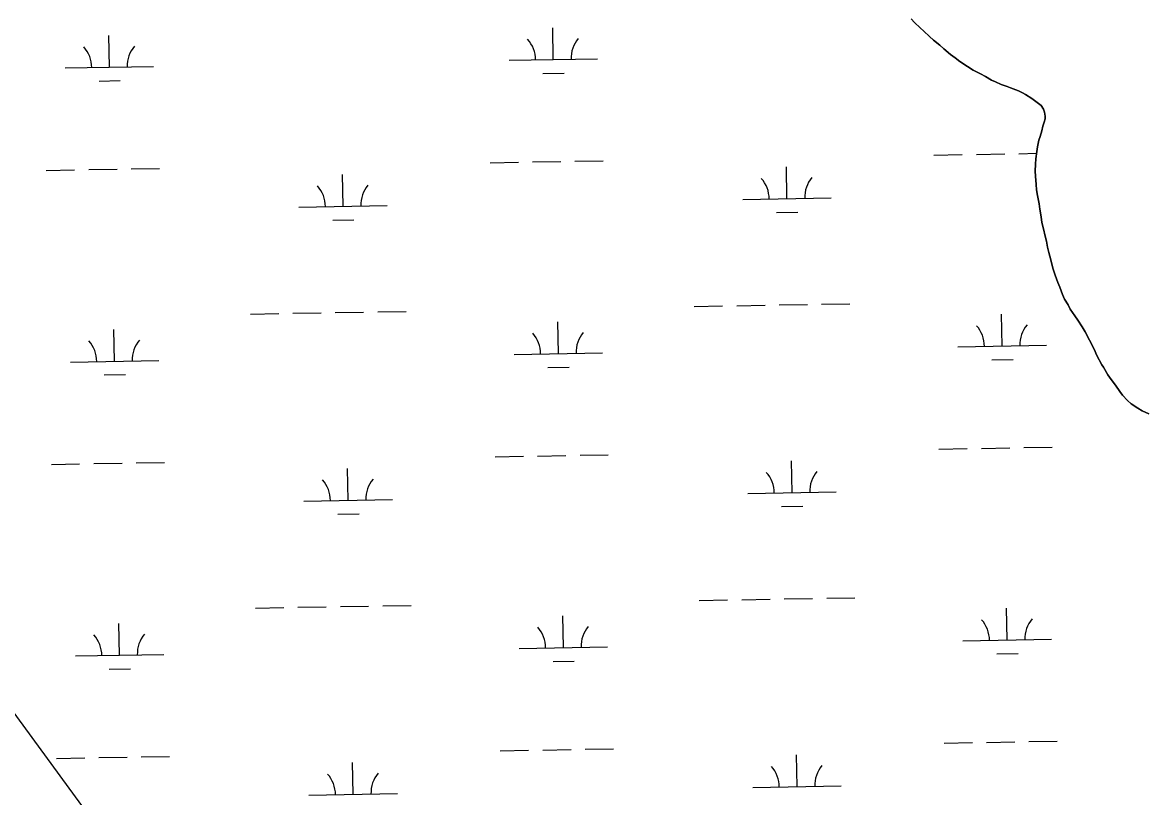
# Model space of a CAD drawing. Extents: x 3887375 to 3925618, y 296674 to 322633.
# Drawn here: x 3905845 to 3907111, y 303424 to 304301 of the extents above; entities that cross this region are included whole.
import ezdxf

# ---------------------------------------------------------------- set-up
doc = ezdxf.new("R2010")
doc.units = 0
for name, color, linetype in [('V-TOPO-SHOR', 7, 'Continuous'), ('V-UTIL-LINE', 7, 'Continuous'), ('V-WETL-SWMP', 7, 'Continuous')]:
    doc.layers.add(name, color=color, linetype=linetype)

msp = doc.modelspace()

# ---------------------------------------------------------------- linework, layer by layer
at = {"layer": 'V-TOPO-SHOR'}
for points in [[(3907000.6, 304060.5), (3906999.7, 304065.8), (3906997.4, 304074.5), (3906996.5, 304080.7), (3906995, 304089.4), (3906994.1, 304095.5), (3906992.2, 304104.7), (3906991.3, 304111.3), (3906990.8, 304117.4), (3906990.2, 304126.6), (3906989.7, 304132.3), (3906990.1, 304140.2), (3906990.5, 304146.3), (3906991.7, 304154.6), (3906992.5, 304159.9), (3906993.7, 304167.4), (3906995.4, 304171.8), (3906997.1, 304177.9), (3906998.4, 304183.2), (3907000.1, 304188), (3907000.9, 304191.5), (3907000.9, 304194.6), (3907000.4, 304199), (3906999, 304202.5), (3906996.4, 304206.8), (3906990.6, 304211.1), (3906985.8, 304214.6), (3906978.7, 304219.3), (3906975.6, 304221), (3906970.8, 304223.2), (3906967.7, 304224.5), (3906962, 304226.6), (3906958, 304228.3), (3906951.4, 304230.4), (3906944.8, 304233.4), (3906940.4, 304235.5), (3906933.4, 304239.4), (3906928.1, 304242.4), (3906919.7, 304246.7), (3906913.1, 304251), (3906904.7, 304256.6), (3906899.4, 304260.5), (3906894.1, 304264.4), (3906886.6, 304270.9), (3906882.1, 304274.8), (3906874.6, 304280.8), (3906870.2, 304284.7), (3906864, 304290.8), (3906859.6, 304294.7), (3906853.4, 304300.7), (3906849.4, 304304.6)], [(3907118.1, 303857.7), (3907110.6, 303861.1), (3907105.8, 303864.2), (3907098.3, 303869.3), (3907094.3, 303872.8), (3907088.5, 303878.9), (3907085.4, 303883.2), (3907080.5, 303890.2), (3907075.6, 303896.7), (3907072, 303901.9), (3907067.1, 303910.6), (3907065.3, 303913.2), (3907059.5, 303923.7), (3907056.4, 303931.1), (3907051, 303941.1), (3907046.1, 303950.7), (3907043, 303956.3), (3907038.1, 303963.7), (3907034.5, 303968.9), (3907029.2, 303976.3), (3907026.9, 303981.1), (3907022.9, 303987.6), (3907020.6, 303992.9), (3907017.5, 304001.2), (3907015.2, 304006.4), (3907012.5, 304014.7), (3907009.8, 304022.5), (3907007.5, 304032.2), (3907005.2, 304040.5), (3907003.8, 304046.6), (3907002.5, 304053.1), (3907000.6, 304060.5)]]:
    msp.add_lwpolyline(points, dxfattribs=at)
at = {"layer": 'V-UTIL-LINE'}
msp.add_lwpolyline([(3891385.6, 317757.3), (3896110, 314731.3), (3903763.5, 306349.6), (3906680.6, 302364)], dxfattribs=at)
at = {"layer": 'V-WETL-SWMP'}
for p, q in [((3906444.9, 304258.6), (3906444.2, 304294.6)), ((3906853.4, 304300.7), (3906859.6, 304294.7)), ((3906859.6, 304294.7), (3906864, 304290.8)), ((3905943, 304250), (3905942.4, 304286)), ((3906864, 304290.8), (3906870.2, 304284.7)), ((3906870.2, 304284.7), (3906874.6, 304280.8)), ((3906874.6, 304280.8), (3906882.1, 304274.8)), ((3906882.1, 304274.8), (3906886.6, 304270.9)), ((3906886.6, 304270.9), (3906894.1, 304264.4)), ((3906394.9, 304257.8), (3906494.9, 304259.5)), ((3906894.1, 304264.4), (3906899.4, 304260.5)), ((3906899.4, 304260.5), (3906904.7, 304256.6)), ((3906904.7, 304256.6), (3906913.1, 304251)), ((3905893, 304249.2), (3905993, 304250.9)), ((3906913.1, 304251), (3906919.7, 304246.7)), ((3906919.7, 304246.7), (3906928.1, 304242.4)), ((3905931.3, 304234.4), (3905955.3, 304234.8)), ((3906433.1, 304243), (3906457.1, 304243.4)), ((3906928.1, 304242.4), (3906933.4, 304239.4)), ((3906933.4, 304239.4), (3906940.4, 304235.5)), ((3906940.4, 304235.5), (3906944.8, 304233.4)), ((3906944.8, 304233.4), (3906951.4, 304230.4)), ((3906951.4, 304230.4), (3906958, 304228.3)), ((3906958, 304228.3), (3906962, 304226.6)), ((3906962, 304226.6), (3906967.7, 304224.5)), ((3906967.7, 304224.5), (3906970.8, 304223.2)), ((3906970.8, 304223.2), (3906975.6, 304221)), ((3906975.6, 304221), (3906978.7, 304219.3)), ((3906978.7, 304219.3), (3906985.8, 304214.6)), ((3906985.8, 304214.6), (3906990.6, 304211.1)), ((3906990.6, 304211.1), (3906996.4, 304206.8)), ((3906996.4, 304206.8), (3906999, 304202.5)), ((3906999, 304202.5), (3907000.4, 304199)), ((3907000.4, 304199), (3907000.9, 304194.6)), ((3907000.9, 304194.6), (3907000.9, 304191.5)), ((3906998.4, 304183.2), (3906997.1, 304177.9)), ((3907000.1, 304188), (3906998.4, 304183.2)), ((3907000.9, 304191.5), (3907000.1, 304188)), ((3906995.4, 304171.8), (3906993.7, 304167.4)), ((3906997.1, 304177.9), (3906995.4, 304171.8)), ((3906992.5, 304159.9), (3906991.7, 304154.6)), ((3906993.7, 304167.4), (3906992.5, 304159.9)), ((3906373.5, 304141.9), (3906405.4, 304142.5)), ((3906421.4, 304142.8), (3906453.4, 304143.3)), ((3906469.4, 304143.6), (3906501.4, 304144.1)), ((3906875.3, 304150.6), (3906907.3, 304151.1)), ((3906923.3, 304151.4), (3906955.3, 304151.9)), ((3906971.3, 304152.2), (3906991.4, 304152.6)), ((3906990.5, 304146.3), (3906990.1, 304140.2)), ((3906991.7, 304154.6), (3906990.5, 304146.3)), ((3905871.6, 304133.3), (3905903.6, 304133.9)), ((3905919.6, 304134.2), (3905951.6, 304134.7)), ((3905967.6, 304135), (3905999.6, 304135.5)), ((3906709, 304101.3), (3906708.4, 304137.3)), ((3906990.1, 304140.2), (3906989.7, 304132.3)), ((3906989.7, 304132.3), (3906990.2, 304126.6)), ((3906207.2, 304092.7), (3906206.6, 304128.7)), ((3906990.2, 304126.6), (3906990.8, 304117.4)), ((3906990.8, 304117.4), (3906991.3, 304111.3)), ((3906991.3, 304111.3), (3906992.2, 304104.7)), ((3906992.2, 304104.7), (3906994.1, 304095.5)), ((3906157.2, 304091.8), (3906257.2, 304093.5)), ((3906659.1, 304100.4), (3906759, 304102.1)), ((3906994.1, 304095.5), (3906995, 304089.4)), ((3906697.3, 304085.6), (3906721.3, 304086.1)), ((3906995, 304089.4), (3906996.5, 304080.7)), ((3906996.5, 304080.7), (3906997.4, 304074.5)), ((3906195.5, 304077), (3906219.5, 304077.4)), ((3906997.4, 304074.5), (3906999.7, 304065.8)), ((3906999.7, 304065.8), (3907000.6, 304060.5)), ((3907000.6, 304060.5), (3907002.5, 304053.1)), ((3907002.5, 304053.1), (3907003.8, 304046.6)), ((3907003.8, 304046.6), (3907005.2, 304040.5)), ((3907005.2, 304040.5), (3907007.5, 304032.2)), ((3907007.5, 304032.2), (3907009.8, 304022.5)), ((3907009.8, 304022.5), (3907012.5, 304014.7)), ((3907012.5, 304014.7), (3907015.2, 304006.4)), ((3907015.2, 304006.4), (3907017.5, 304001.2)), ((3907017.5, 304001.2), (3907020.7, 303992.9)), ((3907020.7, 303992.9), (3907022.9, 303987.6)), ((3906604.3, 303979.4), (3906636.3, 303979.9)), ((3906652.3, 303980.2), (3906684.3, 303980.8)), ((3906700.3, 303981), (3906732.3, 303981.6)), ((3906748.3, 303981.9), (3906780.2, 303982.4)), ((3907022.9, 303987.6), (3907026.9, 303981.1)), ((3907026.9, 303981.1), (3907029.2, 303976.3)), ((3906102.4, 303970.8), (3906134.4, 303971.3)), ((3906150.4, 303971.6), (3906182.4, 303972.1)), ((3906198.4, 303972.4), (3906230.4, 303973)), ((3906246.4, 303973.2), (3906278.4, 303973.8)), ((3906952.4, 303934.6), (3906951.8, 303970.6)), ((3907029.2, 303976.3), (3907034.5, 303968.9)), ((3907034.5, 303968.9), (3907038.1, 303963.7)), ((3905948.7, 303917.4), (3905948.1, 303953.4)), ((3906450.6, 303926), (3906450, 303962)), ((3907038.1, 303963.7), (3907043, 303956.3)), ((3907043, 303956.3), (3907046.1, 303950.7)), ((3907046.1, 303950.7), (3907051, 303941.1)), ((3907051, 303941.1), (3907056.4, 303931.1)), ((3906902.4, 303933.8), (3907002.4, 303935.5)), ((3907056.4, 303931.1), (3907059.5, 303923.7)), ((3905898.8, 303916.5), (3905998.7, 303918.2)), ((3906400.6, 303925.1), (3906500.6, 303926.9)), ((3906940.7, 303919), (3906964.7, 303919.4)), ((3907059.5, 303923.7), (3907065.3, 303913.2)), ((3905937, 303901.8), (3905961, 303902.2)), ((3906438.8, 303910.4), (3906462.8, 303910.8)), ((3907065.3, 303913.2), (3907067.1, 303910.6)), ((3907067.1, 303910.6), (3907072, 303901.9)), ((3907072, 303901.9), (3907075.6, 303896.7)), ((3907075.6, 303896.7), (3907080.5, 303890.2)), ((3907080.5, 303890.2), (3907085.4, 303883.2)), ((3907085.4, 303883.2), (3907088.5, 303878.9)), ((3907088.5, 303878.9), (3907094.3, 303872.8)), ((3907094.3, 303872.8), (3907098.3, 303869.3)), ((3907098.3, 303869.3), (3907105.8, 303864.2)), ((3907105.8, 303864.2), (3907110.6, 303861.1)), ((3907110.6, 303861.1), (3907118.1, 303857.7)), ((3906881, 303817.9), (3906913, 303818.5)), ((3906929, 303818.8), (3906961, 303819.3)), ((3906977, 303819.6), (3907009, 303820.1)), ((3905877.3, 303800.7), (3905909.3, 303801.3)), ((3905925.3, 303801.5), (3905957.3, 303802.1)), ((3905973.3, 303802.4), (3906005.3, 303802.9)), ((3906379.2, 303809.3), (3906411.2, 303809.9)), ((3906427.2, 303810.1), (3906459.1, 303810.7)), ((3906475.1, 303811), (3906507.1, 303811.5)), ((3906714.8, 303768.6), (3906714.1, 303804.6)), ((3906212.9, 303760), (3906212.3, 303796)), ((3906664.8, 303767.8), (3906764.7, 303769.5)), ((3906162.9, 303759.2), (3906262.9, 303760.9)), ((3906703, 303753), (3906727, 303753.4)), ((3906201.2, 303744.4), (3906225.2, 303744.8)), ((3906706, 303648.4), (3906738, 303649)), ((3906754, 303649.2), (3906786, 303649.8)), ((3906108.2, 303638.1), (3906140.1, 303638.7)), ((3906156.1, 303639), (3906188.1, 303639.5)), ((3906204.1, 303639.8), (3906236.1, 303640.3)), ((3906252.1, 303640.6), (3906284.1, 303641.2)), ((3906610, 303646.8), (3906642, 303647.3)), ((3906658, 303647.6), (3906690, 303648.1)), ((3906958.1, 303602), (3906957.5, 303638)), ((3906456.3, 303593.4), (3906455.7, 303629.4)), ((3905954.5, 303584.8), (3905953.8, 303620.8)), ((3906908.1, 303601.1), (3907008.1, 303602.8)), ((3905904.5, 303583.9), (3906004.4, 303585.6)), ((3906406.3, 303592.5), (3906506.3, 303594.2)), ((3906946.4, 303586.4), (3906970.4, 303586.8)), ((3906444.6, 303577.7), (3906468.5, 303578.2)), ((3905942.7, 303569.1), (3905966.7, 303569.5)), ((3906886.7, 303485.3), (3906918.7, 303485.9)), ((3906934.7, 303486.1), (3906966.7, 303486.7)), ((3906982.7, 303487), (3907014.7, 303487.5)), ((3906384.9, 303476.7), (3906416.9, 303477.2)), ((3906432.9, 303477.5), (3906464.9, 303478.1)), ((3906480.9, 303478.3), (3906512.9, 303478.9)), ((3906720.5, 303436), (3906719.8, 303472)), ((3905883, 303468.1), (3905915, 303468.6)), ((3905931, 303468.9), (3905963, 303469.5)), ((3905979, 303469.7), (3906011, 303470.3)), ((3906218.6, 303427.4), (3906218, 303463.4)), ((3906670.5, 303435.2), (3906770.5, 303436.9)), ((3906168.6, 303426.5), (3906268.6, 303428.3))]:
    msp.add_line(p, q, dxfattribs=at)
for centre, start, end in [((3906500.1, 304260), 140.2115, 181.7552), ((3905887.8, 304249.5), 0.2115, 41.7552), ((3905998.3, 304251.4), 140.2115, 181.7552), ((3906389.6, 304258.2), 0.2115, 41.7552), ((3906653.8, 304100.8), 0.2115, 41.7552), ((3906764.3, 304102.7), 140.2115, 181.7552), ((3906152, 304092.2), 0.2115, 41.7552), ((3906262.4, 304094.1), 140.2115, 181.7552), ((3906897.2, 303934.1), 0.2115, 41.7552), ((3907007.6, 303936), 140.2115, 181.7552), ((3905893.5, 303916.9), 0.2115, 41.7552), ((3906004, 303918.8), 140.2115, 181.7552), ((3906395.3, 303925.5), 0.2115, 41.7552), ((3906505.8, 303927.4), 140.2115, 181.7552), ((3906659.5, 303768.2), 0.2115, 41.7552), ((3906770, 303770.1), 140.2115, 181.7552), ((3906157.7, 303759.6), 0.2115, 41.7552), ((3906268.1, 303761.5), 140.2115, 181.7552), ((3906902.9, 303601.5), 0.2115, 41.7552), ((3907013.3, 303603.4), 140.2115, 181.7552), ((3906401, 303592.9), 0.2115, 41.7552), ((3906511.5, 303594.8), 140.2115, 181.7552), ((3905899.2, 303584.3), 0.2115, 41.7552), ((3906009.7, 303586.2), 140.2115, 181.7552), ((3906665.2, 303435.5), 0.2115, 41.7552), ((3906775.7, 303437.4), 140.2115, 181.7552), ((3906163.4, 303426.9), 0.2115, 41.7552), ((3906273.9, 303428.8), 140.2115, 181.7552)]:
    msp.add_arc(centre, 35.2, start, end, dxfattribs=at)

doc.saveas('drawing.dxf')
